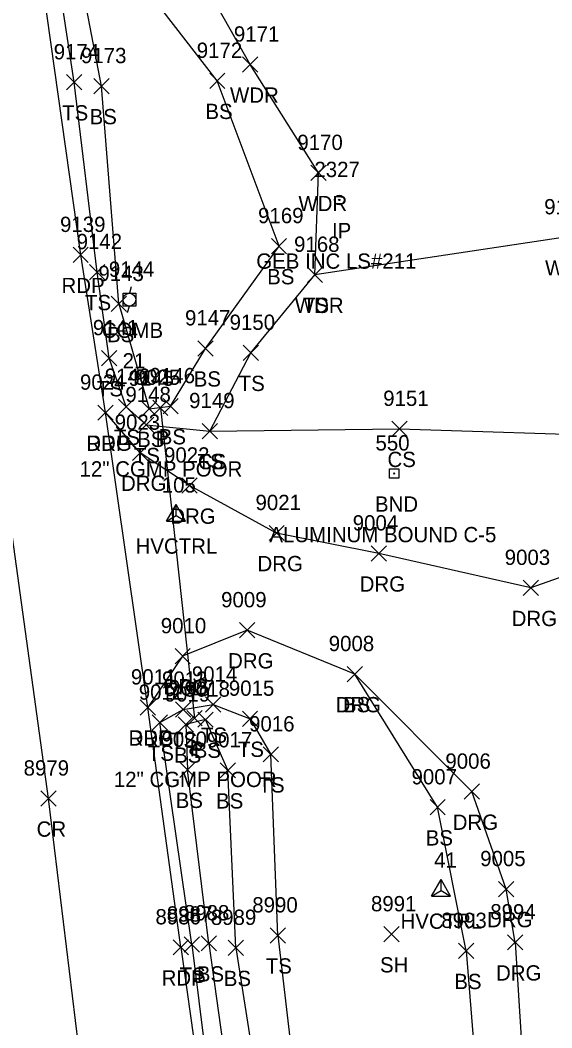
# Model space of a CAD drawing. Extents: x 1439173 to 1457902, y 641926 to 659889.
# Drawn here: x 1448304.9 to 1448374.5, y 646210.9 to 646342.8 of the extents above; entities that cross this region are included whole.
import ezdxf

# ---------------------------------------------------------------- set-up
doc = ezdxf.new("R2010")
doc.units = 0
for name, color, linetype in [('C_A', 7, 'Continuous'), ('C_I', 7, 'Continuous'), ('CPSM', 7, 'Continuous'), ('D_A', 7, 'Continuous'), ('D_C', 7, 'Continuous'), ('D_I', 7, 'Continuous'), ('D_TIC', 7, 'Continuous'), ('DCP', 7, 'Continuous'), ('L_A', 7, 'Continuous'), ('L_I', 7, 'Continuous'), ('L_TIC', 7, 'Continuous'), ('LAWA', 7, 'Continuous'), ('LELB', 7, 'Continuous'), ('Level 18', 7, 'Continuous'), ('M_A', 7, 'Continuous'), ('M_C', 7, 'Continuous'), ('M_I', 7, 'Continuous'), ('MPIR', 7, 'Continuous'), ('P_A', 7, 'Continuous'), ('P_I', 7, 'Continuous'), ('P_TIC', 7, 'Continuous'), ('PET', 7, 'Continuous'), ('PRC', 7, 'Continuous'), ('R_A', 7, 'Continuous'), ('R_I', 7, 'Continuous'), ('R_TIC', 7, 'Continuous'), ('RDG', 7, 'Continuous'), ('U_A', 7, 'Continuous'), ('U_C', 7, 'Continuous'), ('U_I', 7, 'Continuous'), ('UP', 7, 'Continuous')]:
    doc.layers.add(name, color=color, linetype=linetype)

msp = doc.modelspace()

# ---------------------------------------------------------------- linework, layer by layer
at = {"layer": 'CPSM'}
for p, q in [((1448324.04, 646277.26), (1448325.29, 646279.42)), ((1448326.54, 646277.26), (1448325.29, 646279.42)), ((1448325.29, 646277.98), (1448325.29, 646279.42)), ((1448324.04, 646277.26), (1448325.29, 646277.98)), ((1448325.29, 646277.98), (1448325.29, 646277.98)), ((1448325.29, 646277.98), (1448326.54, 646277.26)), ((1448324.04, 646277.26), (1448326.54, 646277.26)), ((1448358.73, 646228.17), (1448359.98, 646230.34)), ((1448361.23, 646228.17), (1448359.98, 646230.34)), ((1448359.98, 646228.9), (1448359.98, 646230.34)), ((1448358.73, 646228.17), (1448359.98, 646228.9)), ((1448358.73, 646228.17), (1448361.23, 646228.17)), ((1448359.98, 646228.9), (1448359.98, 646228.9)), ((1448359.98, 646228.9), (1448361.23, 646228.17))]:
    msp.add_line(p, q, dxfattribs=at)
at = {"layer": 'D_TIC'}
for points in [[(1448322.23, 646291.08), (1448324.23, 646293.08)], [(1448324.23, 646291.08), (1448322.23, 646293.08)], [(1448326.71, 646250.45), (1448328.71, 646252.45)], [(1448328.71, 646250.45), (1448326.71, 646252.45)]]:
    msp.add_lwpolyline(points, dxfattribs=at)
at = {"layer": 'DCP'}
msp.add_lwpolyline([(1448323.23, 646292.08), (1448327.71, 646251.45)], dxfattribs=at)
at = {"layer": 'L_TIC'}
for points in [[(1448333.99, 646335.99), (1448335.99, 646337.99)], [(1448335.99, 646335.99), (1448333.99, 646337.99)], [(1448329.69, 646333.86), (1448331.69, 646335.86)], [(1448331.69, 646333.86), (1448329.69, 646335.86)], [(1448310.96, 646333.67), (1448312.96, 646335.67)], [(1448312.96, 646333.67), (1448310.96, 646335.67)], [(1448314.53, 646333.17), (1448316.53, 646335.17)], [(1448316.53, 646333.17), (1448314.53, 646335.17)], [(1448342.95, 646321.81), (1448344.95, 646323.81)], [(1448344.95, 646321.81), (1448342.95, 646323.81)], [(1448337.77, 646312.23), (1448339.77, 646314.23)], [(1448339.77, 646312.23), (1448337.77, 646314.23)], [(1448313.96, 646308.84), (1448315.96, 646310.84)], [(1448315.96, 646308.84), (1448313.96, 646310.84)], [(1448342.48, 646308.48), (1448344.48, 646310.48)], [(1448344.48, 646308.48), (1448342.48, 646310.48)], [(1448342.48, 646308.48), (1448344.48, 646310.48)], [(1448344.48, 646308.48), (1448342.48, 646310.48)], [(1448316.81, 646304.66), (1448318.81, 646306.66)], [(1448318.81, 646304.66), (1448316.81, 646306.66)], [(1448316.81, 646304.66), (1448318.81, 646306.66)], [(1448318.81, 646304.66), (1448316.81, 646306.66)], [(1448328.15, 646298.85), (1448330.15, 646300.85)], [(1448330.15, 646298.85), (1448328.15, 646300.85)], [(1448334.08, 646298.27), (1448336.08, 646300.27)], [(1448336.08, 646298.27), (1448334.08, 646300.27)], [(1448315.52, 646297.57), (1448317.52, 646299.57)], [(1448317.52, 646297.57), (1448315.52, 646299.57)], [(1448317.74, 646291.21), (1448319.74, 646293.21)], [(1448319.74, 646291.21), (1448317.74, 646293.21)], [(1448317.74, 646291.21), (1448319.74, 646293.21)], [(1448319.74, 646291.21), (1448317.74, 646293.21)], [(1448320.76, 646290.95), (1448322.76, 646292.95)], [(1448322.76, 646290.95), (1448320.76, 646292.95)], [(1448323.58, 646291.29), (1448325.58, 646293.29)], [(1448325.58, 646291.29), (1448323.58, 646293.29)], [(1448320.36, 646288.83), (1448322.36, 646290.83)], [(1448322.36, 646288.83), (1448320.36, 646290.83)], [(1448328.7, 646288.03), (1448330.7, 646290.03)], [(1448330.7, 646288.03), (1448328.7, 646290.03)], [(1448328.7, 646288.03), (1448330.7, 646290.03)], [(1448330.7, 646288.03), (1448328.7, 646290.03)], [(1448353.53, 646288.32), (1448355.53, 646290.32)], [(1448355.53, 646288.32), (1448353.53, 646290.32)], [(1448347.7, 646256.23), (1448349.7, 646258.23)], [(1448349.7, 646256.23), (1448347.7, 646258.23)], [(1448329.13, 646252.24), (1448331.13, 646254.24)], [(1448331.13, 646252.24), (1448329.13, 646254.24)], [(1448325.22, 646251.58), (1448327.22, 646253.58)], [(1448327.22, 646251.58), (1448325.22, 646253.58)], [(1448322.18, 646249.88), (1448324.18, 646251.88)], [(1448324.18, 646249.88), (1448322.18, 646251.88)], [(1448325.58, 646249.63), (1448327.58, 646251.63)], [(1448327.58, 646249.63), (1448325.58, 646251.63)], [(1448328.16, 646250.27), (1448330.16, 646252.27)], [(1448330.16, 646250.27), (1448328.16, 646252.27)], [(1448333.97, 646250.39), (1448335.97, 646252.39)], [(1448335.97, 646250.39), (1448333.97, 646252.39)], [(1448336.68, 646245.73), (1448338.68, 646247.73)], [(1448338.68, 646245.73), (1448336.68, 646247.73)], [(1448336.68, 646245.73), (1448338.68, 646247.73)], [(1448338.68, 646245.73), (1448336.68, 646247.73)], [(1448325.8, 646243.71), (1448327.8, 646245.71)], [(1448327.8, 646243.71), (1448325.8, 646245.71)], [(1448325.8, 646243.71), (1448327.8, 646245.71)], [(1448327.8, 646243.71), (1448325.8, 646245.71)], [(1448331.08, 646243.64), (1448333.08, 646245.64)], [(1448333.08, 646243.64), (1448331.08, 646245.64)], [(1448358.54, 646238.8), (1448360.54, 646240.8)], [(1448360.54, 646238.8), (1448358.54, 646240.8)], [(1448337.62, 646222.04), (1448339.62, 646224.04)], [(1448339.62, 646222.04), (1448337.62, 646224.04)], [(1448352.5, 646222.19), (1448354.5, 646224.19)], [(1448354.5, 646222.19), (1448352.5, 646224.19)], [(1448326.34, 646220.84), (1448328.34, 646222.84)], [(1448328.34, 646220.84), (1448326.34, 646222.84)], [(1448328.57, 646221), (1448330.57, 646223)], [(1448330.57, 646221), (1448328.57, 646223)], [(1448332.1, 646220.41), (1448334.1, 646222.41)], [(1448334.1, 646220.41), (1448332.1, 646222.41)], [(1448362.28, 646220.01), (1448364.28, 646222.01)], [(1448364.28, 646220.01), (1448362.28, 646222.01)]]:
    msp.add_lwpolyline(points, dxfattribs=at)
at = {"layer": 'LAWA'}
msp.add_lwpolyline([(1448467.5, 646341.08), (1448434.41, 646330.66), (1448413.84, 646322.74), (1448376.23, 646314.39), (1448343.48, 646309.48), (1448343.95, 646322.81), (1448334.99, 646336.99), (1448324.73, 646355.13), (1448314.91, 646383.96), (1448310.31, 646412.54), (1448308.87, 646441.72), (1448309.49, 646448.82), (1448315.1, 646457.18), (1448317.45, 646473.23), (1448319.04, 646496), (1448318.86, 646503.47), (1448318.69, 646510.13), (1448336.95, 646519.63), (1448343.73, 646524.8)], dxfattribs=at)
at = {"layer": 'LELB'}
for points in [[(1448318.74, 646292.21), (1448316.52, 646298.57), (1448314.96, 646309.84), (1448311.96, 646334.67), (1448308.77, 646355.56), (1448304.36, 646383.09), (1448300.44, 646410.91), (1448294.85, 646448.68), (1448293.89, 646457.32), (1448293.83, 646460.88), (1448290.31, 646478.07), (1448284.75, 646509.86), (1448279.41, 646543.51), (1448274.67, 646580.58), (1448274.88, 646608.07), (1448272.28, 646641.3), (1448269.27, 646674.15), (1448268, 646713.45), (1448261.58, 646754.31)], [(1448317.81, 646305.66), (1448321.76, 646291.95), (1448324.58, 646292.29), (1448329.15, 646299.85), (1448338.77, 646313.23), (1448330.69, 646334.86), (1448314.88, 646355.25), (1448309.54, 646382.98), (1448305.99, 646411.86), (1448305.32, 646442.49), (1448306.86, 646450.82), (1448313.67, 646457.3), (1448315.23, 646473.26), (1448317.49, 646496.14), (1448315.94, 646503.46), (1448316.22, 646513.79)], [(1448317.81, 646305.66), (1448315.53, 646334.17), (1448311.43, 646355.53), (1448305.93, 646382.9), (1448302.7, 646411.06), (1448300.07, 646445.49), (1448302.63, 646452.42), (1448306.36, 646454.97), (1448311.06, 646471.87), (1448313.58, 646496.58), (1448309.82, 646503.31), (1448307.31, 646506.3)], [(1448318.74, 646292.21), (1448321.36, 646289.83), (1448329.7, 646289.03), (1448335.08, 646299.27), (1448343.48, 646309.48)], [(1448329.7, 646289.03), (1448354.53, 646289.32), (1448384.53, 646288.38), (1448414.7, 646287.49), (1448439.92, 646286.39)], [(1448363.28, 646221.01), (1448359.54, 646239.8), (1448348.7, 646257.23)], [(1448327.34, 646221.84), (1448323.18, 646250.88), (1448326.22, 646252.58), (1448330.13, 646253.24), (1448334.97, 646251.39), (1448337.68, 646246.73)], [(1448333.1, 646221.41), (1448332.08, 646244.64), (1448329.16, 646251.27), (1448326.58, 646250.63), (1448326.8, 646244.71)], [(1448338.62, 646223.04), (1448337.68, 646246.73)], [(1448329.57, 646222), (1448326.8, 646244.71)], [(1448338.62, 646223.04), (1448342.05, 646193.61)], [(1448327.34, 646221.84), (1448330.99, 646192.7)], [(1448329.57, 646222), (1448333.63, 646192.89)], [(1448333.1, 646221.41), (1448337.55, 646193.06)], [(1448363.28, 646221.01), (1448365.14, 646197.67)]]:
    msp.add_lwpolyline(points, dxfattribs=at)
at = {"layer": 'Level 18'}
msp.add_lwpolyline([(1448353.22, 646284.11), (1448354.47, 646284.11), (1448354.47, 646282.86), (1448353.22, 646282.86)], close=True, dxfattribs=at)
msp.add_circle((1448353.85, 646283.48), 0.0833, dxfattribs=at)
at = {"layer": 'MPIR'}
for radius in [0.625, 0.0833]:
    msp.add_circle((1448346.66, 646319.27), radius, dxfattribs=at)
at = {"layer": 'P_TIC'}
for points in [[(1448311.8, 646311.08), (1448313.8, 646313.08)], [(1448313.8, 646311.08), (1448311.8, 646313.08)], [(1448315.05, 646290.44), (1448317.05, 646292.44)], [(1448317.05, 646290.44), (1448315.05, 646292.44)], [(1448320.58, 646251.87), (1448322.58, 646253.87)], [(1448322.58, 646251.87), (1448320.58, 646253.87)], [(1448307.6, 646239.95), (1448309.6, 646241.95)], [(1448309.6, 646239.95), (1448307.6, 646241.95)], [(1448324.91, 646220.48), (1448326.91, 646222.48)], [(1448326.91, 646220.48), (1448324.91, 646222.48)]]:
    msp.add_lwpolyline(points, dxfattribs=at)
at = {"layer": 'PET'}
for points in [[(1448325.91, 646221.48), (1448321.58, 646252.87), (1448316.05, 646291.44), (1448312.8, 646312.08), (1448306.92, 646353.87), (1448302.16, 646382.92), (1448297.91, 646410.84), (1448290.62, 646456.06), (1448282.53, 646506.06), (1448276.96, 646543.22), (1448270.54, 646579.93)], [(1448325.91, 646221.48), (1448330.03, 646192.36)]]:
    msp.add_lwpolyline(points, dxfattribs=at)
at = {"layer": 'PRC'}
msp.add_lwpolyline([(1448345.39, 645887.63), (1448340.89, 645937.21), (1448337.6, 645971.85), (1448332.94, 646019.26), (1448328.46, 646064), (1448324.3, 646103.05), (1448320.37, 646140.53), (1448315.34, 646186.21), (1448314.1, 646195.77), (1448308.6, 646240.95), (1448301.99, 646288.45), (1448298.89, 646310.52), (1448292.09, 646353.02), (1448288.02, 646380.98), (1448283.91, 646408.77), (1448276.49, 646455.17), (1448271.43, 646484.75), (1448267.22, 646512.05), (1448260.65, 646552.87), (1448253.95, 646593.27)], dxfattribs=at)
at = {"layer": 'R_TIC'}
for points in [[(1448315.05, 646290.44), (1448317.05, 646292.44)], [(1448317.05, 646290.44), (1448315.05, 646292.44)], [(1448319.59, 646285.2), (1448321.59, 646287.2)], [(1448321.59, 646285.2), (1448319.59, 646287.2)], [(1448326.05, 646280.9), (1448328.05, 646282.9)], [(1448328.05, 646280.9), (1448326.05, 646282.9)], [(1448337.46, 646274.69), (1448339.46, 646276.69)], [(1448339.46, 646274.69), (1448337.46, 646276.69)], [(1448350.84, 646272.02), (1448352.84, 646274.02)], [(1448352.84, 646272.02), (1448350.84, 646274.02)], [(1448370.74, 646267.51), (1448372.74, 646269.51)], [(1448372.74, 646267.51), (1448370.74, 646269.51)], [(1448333.61, 646261.97), (1448335.61, 646263.97)], [(1448335.61, 646261.97), (1448333.61, 646263.97)], [(1448325.15, 646258.57), (1448327.15, 646260.57)], [(1448327.15, 646258.57), (1448325.15, 646260.57)], [(1448347.7, 646256.23), (1448349.7, 646258.23)], [(1448349.7, 646256.23), (1448347.7, 646258.23)], [(1448320.58, 646251.87), (1448322.58, 646253.87)], [(1448322.58, 646251.87), (1448320.58, 646253.87)], [(1448363.02, 646240.85), (1448365.02, 646242.85)], [(1448365.02, 646240.85), (1448363.02, 646242.85)], [(1448367.52, 646228.1), (1448369.52, 646230.1)], [(1448369.52, 646228.1), (1448367.52, 646230.1)], [(1448368.69, 646221.13), (1448370.69, 646223.13)], [(1448370.69, 646221.13), (1448368.69, 646223.13)]]:
    msp.add_lwpolyline(points, dxfattribs=at)
at = {"layer": 'RDG'}
for points in [[(1448391.63, 646275.53), (1448371.74, 646268.51), (1448351.84, 646273.02), (1448338.46, 646275.69), (1448327.05, 646281.9), (1448320.59, 646286.2), (1448316.05, 646291.44)], [(1448369.69, 646222.13), (1448368.52, 646229.1), (1448364.02, 646241.85), (1448348.7, 646257.23), (1448334.61, 646262.97), (1448326.15, 646259.57), (1448321.58, 646252.87)], [(1448369.69, 646222.13), (1448371.17, 646198.61)]]:
    msp.add_lwpolyline(points, dxfattribs=at)
at = {"layer": 'UP'}
for p, q in [((1448318.35, 646305.39), (1448318.35, 646307.06)), ((1448318.35, 646307.06), (1448320.02, 646307.06)), ((1448319.43, 646307.89), (1448319.18, 646307.06)), ((1448320.02, 646307.06), (1448320.02, 646305.39)), ((1448319.18, 646306.22), (1448319.18, 646306.22)), ((1448320.02, 646305.39), (1448318.35, 646305.39)), ((1448318.93, 646304.56), (1448319.18, 646305.39))]:
    msp.add_line(p, q, dxfattribs=at)
msp.add_circle((1448319.18, 646306.22), 0.833, dxfattribs=at)

# ---------------------------------------------------------------- texts
at = {"layer": 'C_A'}
for p in [(1448319.99, 646272.98), (1448354.68, 646223.9)]:
    msp.add_text('HVCTRL', height=2, dxfattribs=at).set_placement(p)
at = {"layer": 'C_I'}
for s, p in [('105', (1448323.42, 646280.98)), ('41', (1448359.08, 646231.9))]:
    msp.add_text(s, height=2, dxfattribs=at).set_placement(p)
at = {"layer": 'D_A'}
for p in [(1448322.6, 646287.08), (1448327.09, 646246.45)]:
    msp.add_text('P', height=2, dxfattribs=at).set_placement(p)
at = {"layer": 'D_C'}
for p in [(1448312.65, 646283.08), (1448317.14, 646242.45)]:
    msp.add_text('12" CGMP POOR', height=2, dxfattribs=at).set_placement(p)
at = {"layer": 'D_I'}
for s, p in [('9025', (1448319.89, 646295.08)), ('9027', (1448324.37, 646254.45))]:
    msp.add_text(s, height=2, dxfattribs=at).set_placement(p)
at = {"layer": 'L_A'}
for s, p in [('WDR', (1448332.35, 646331.99)), ('BS', (1448329.13, 646329.86)), ('TS', (1448310.37, 646329.67)), ('BS', (1448313.97, 646329.17)), ('WDR', (1448341.31, 646317.81)), ('WDR', (1448373.6, 646309.39)), ('BS', (1448337.22, 646308.23)), ('TS', (1448313.37, 646304.84)), ('WDR', (1448340.84, 646304.48)), ('TS', (1448341.89, 646304.48)), ('BS', (1448316.25, 646300.66)), ('BS', (1448316.25, 646300.66)), ('BS', (1448327.6, 646294.85)), ('TS', (1448333.49, 646294.27)), ('TS', (1448314.93, 646293.57)), ('TS', (1448317.15, 646287.21)), ('TS', (1448317.15, 646287.21)), ('BS', (1448320.2, 646286.95)), ('BS', (1448323.02, 646287.29)), ('TS', (1448319.76, 646284.83)), ('TS', (1448328.11, 646284.03)), ('CS', (1448328.14, 646284.03)), ('CS', (1448352.97, 646284.32)), ('BS', (1448347.14, 646252.23)), ('TS', (1448328.54, 646248.24)), ('TS', (1448324.63, 646247.58)), ('TS', (1448321.59, 646245.88)), ('BS', (1448325.03, 646245.63)), ('BS', (1448327.6, 646246.27)), ('TS', (1448333.38, 646246.39)), ('TS', (1448336.09, 646241.73)), ('TS', (1448336.09, 646241.73)), ('BS', (1448325.24, 646239.71)), ('BS', (1448325.24, 646239.71)), ('BS', (1448330.52, 646239.64)), ('BS', (1448357.98, 646234.8)), ('TS', (1448337.03, 646218.04)), ('SH', (1448351.99, 646218.19)), ('TS', (1448325.75, 646216.84)), ('BS', (1448328.01, 646217)), ('BS', (1448331.54, 646216.41)), ('BS', (1448361.72, 646216.01))]:
    msp.add_text(s, height=2, dxfattribs=at).set_placement(p)
at = {"layer": 'L_I'}
for s, p in [('9171', (1448332.86, 646339.99)), ('9172', (1448328, 646337.86)), ('9174', (1448309.27, 646337.67)), ('9173', (1448312.84, 646337.17)), ('9170', (1448341.17, 646325.81)), ('9167', (1448373.49, 646317.39)), ('9169', (1448336.03, 646316.23)), ('9142', (1448312.27, 646312.84)), ('9168', (1448340.74, 646312.48)), ('9168', (1448340.74, 646312.48)), ('9143', (1448315.12, 646308.66)), ('9143', (1448315.12, 646308.66)), ('9147', (1448326.46, 646302.85)), ('9150', (1448332.3, 646302.27)), ('9141', (1448314.4, 646301.57)), ('9140', (1448315.96, 646295.21)), ('9140', (1448315.96, 646295.21)), ('9145', (1448319.07, 646294.95)), ('9146', (1448321.83, 646295.29)), ('9148', (1448318.66, 646292.83)), ('9149', (1448327, 646292.03)), ('9149', (1448327, 646292.03)), ('9151', (1448352.41, 646292.32)), ('9008', (1448345.28, 646260.23)), ('9014', (1448327.36, 646256.24)), ('9013', (1448323.45, 646255.58)), ('9012', (1448320.41, 646253.88)), ('9019', (1448323.8, 646253.63)), ('9018', (1448326.39, 646254.27)), ('9015', (1448332.2, 646254.39)), ('9016', (1448334.85, 646249.73)), ('9016', (1448334.85, 646249.73)), ('9020', (1448323.38, 646247.71)), ('9020', (1448323.38, 646247.71)), ('9017', (1448329.31, 646247.64)), ('9007', (1448356.12, 646242.8)), ('8990', (1448335.27, 646226.04)), ('8991', (1448350.81, 646226.19)), ('8987', (1448324.08, 646224.84)), ('8988', (1448326.31, 646225)), ('8989', (1448329.84, 646224.41)), ('8993', (1448360.02, 646224.01))]:
    msp.add_text(s, height=2, dxfattribs=at).set_placement(p)
at = {"layer": 'M_A'}
for s, p in [('IP', (1448345.7, 646314.27)), ('BND', (1448351.33, 646278.48))]:
    msp.add_text(s, height=2, dxfattribs=at).set_placement(p)
at = {"layer": 'M_C'}
for s, p in [('GEB INC LS#211', (1448335.79, 646310.27)), ('ALUMINUM BOUND C-5', (1448337.51, 646274.48))]:
    msp.add_text(s, height=2, dxfattribs=at).set_placement(p)
at = {"layer": 'M_I'}
for s, p in [('2327', (1448343.4, 646322.27)), ('550', (1448351.4, 646286.48))]:
    msp.add_text(s, height=2, dxfattribs=at).set_placement(p)
at = {"layer": 'P_A'}
for s, p in [('RDP', (1448310.29, 646307.08)), ('RDP', (1448313.54, 646286.44)), ('RDP', (1448319.07, 646247.87)), ('CR', (1448307.03, 646235.95)), ('RDP', (1448323.4, 646216.48))]:
    msp.add_text(s, height=2, dxfattribs=at).set_placement(p)
at = {"layer": 'P_I'}
for s, p in [('9139', (1448310.1, 646315.08)), ('9024', (1448312.71, 646294.44)), ('9011', (1448319.38, 646255.87)), ('8979', (1448305.33, 646243.95)), ('8986', (1448322.59, 646224.48))]:
    msp.add_text(s, height=2, dxfattribs=at).set_placement(p)
at = {"layer": 'R_A'}
for p in [(1448313.54, 646286.44), (1448318.08, 646281.2), (1448324.53, 646276.9), (1448335.95, 646270.69), (1448349.33, 646268.02), (1448369.23, 646263.51), (1448332.1, 646257.97), (1448323.64, 646254.57), (1448346.18, 646252.23), (1448319.07, 646247.87), (1448361.51, 646236.85), (1448366.01, 646224.1), (1448367.18, 646217.13)]:
    msp.add_text('DRG', height=2, dxfattribs=at).set_placement(p)
at = {"layer": 'R_I'}
for s, p in [('9024', (1448312.71, 646294.44)), ('9023', (1448317.25, 646289.2)), ('9022', (1448323.71, 646284.9)), ('9021', (1448335.69, 646278.69)), ('9004', (1448348.42, 646276.02)), ('9003', (1448368.32, 646271.51)), ('9009', (1448331.19, 646265.97)), ('9010', (1448323.29, 646262.57)), ('9008', (1448345.28, 646260.23)), ('9011', (1448319.38, 646255.87)), ('9006', (1448360.55, 646244.85)), ('9005', (1448365.11, 646232.1)), ('8994', (1448366.43, 646225.13))]:
    msp.add_text(s, height=2, dxfattribs=at).set_placement(p)
at = {"layer": 'U_A'}
msp.add_text('COMB', height=2, dxfattribs=at).set_placement((1448315.57, 646301.22))
at = {"layer": 'U_C'}
msp.add_text('21', height=2, dxfattribs=at).set_placement((1448318.29, 646297.22))
at = {"layer": 'U_I'}
msp.add_text('9144', height=2, dxfattribs=at).set_placement((1448316.49, 646309.22))

doc.saveas('drawing.dxf')
